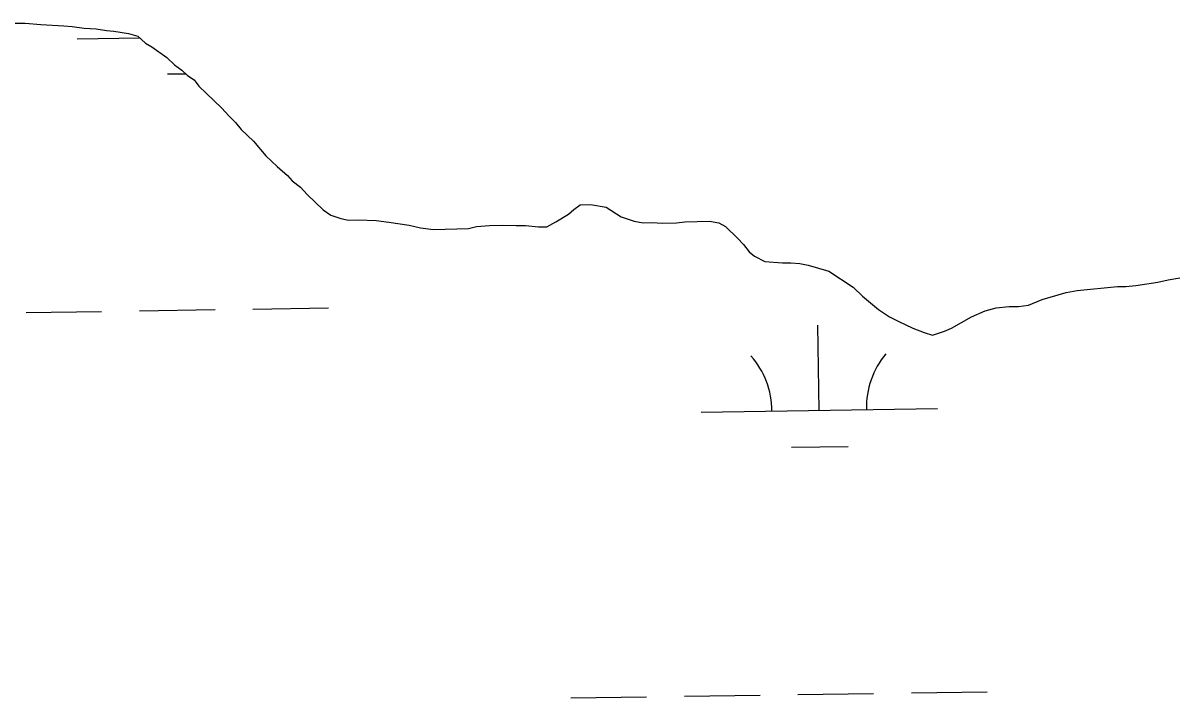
# Model space of a CAD drawing. Extents: x 3807117 to 3845308, y 337856 to 363736.
# Drawn here: x 3834178 to 3834664.7, y 359727.1 to 360012.6 of the extents above; entities that cross this region are included whole.
import ezdxf

# ---------------------------------------------------------------- set-up
doc = ezdxf.new("R2010")
doc.units = 0
doc.layers.add('V-TOPO-SHOR', color=7, linetype='Continuous')
doc.layers.add('V-WETL-SWMP', color=7, linetype='Continuous')

msp = doc.modelspace()

# ---------------------------------------------------------------- linework, layer by layer
at = {"layer": 'V-TOPO-SHOR'}
for p, q in [((3834174.55, 360012.53), (3834178.84, 360012.62)), ((3834178.84, 360012.62), (3834185.48, 360011.99)), ((3834185.48, 360011.99), (3834195.23, 360011.44)), ((3834195.23, 360011.44), (3834198.75, 360011.13)), ((3834198.75, 360011.13), (3834203.83, 360010.46)), ((3834203.83, 360010.46), (3834208.9, 360010.19)), ((3834208.9, 360010.19), (3834213.21, 360009.5)), ((3834213.21, 360009.5), (3834216.33, 360009.19)), ((3834216.33, 360009.19), (3834222.59, 360008.16)), ((3834222.59, 360008.16), (3834226.51, 360007.08)), ((3834226.51, 360007.08), (3834229.7, 360004.03)), ((3834229.7, 360004.03), (3834232.46, 360002.54)), ((3834232.46, 360002.54), (3834238.8, 359998)), ((3834238.8, 359998), (3834241.98, 359994.96)), ((3834241.98, 359994.96), (3834245.15, 359992.69)), ((3834245.15, 359992.69), (3834247.54, 359990.41)), ((3834247.54, 359990.41), (3834250.31, 359988.52)), ((3834250.31, 359988.52), (3834252.32, 359985.84)), ((3834252.32, 359985.84), (3834261.88, 359976.7)), ((3834261.88, 359976.7), (3834265.08, 359973.26)), ((3834265.08, 359973.26), (3834267.87, 359970.6)), ((3834267.87, 359970.6), (3834270.28, 359967.54)), ((3834270.28, 359967.54), (3834275.45, 359962.59)), ((3834275.45, 359962.59), (3834280.66, 359956.47)), ((3834280.66, 359956.47), (3834285.44, 359951.9)), ((3834285.44, 359951.9), (3834289.81, 359948.1)), ((3834289.81, 359948.1), (3834291.81, 359945.81)), ((3834291.81, 359945.81), (3834295.38, 359943.16)), ((3834295.38, 359943.16), (3834298.18, 359940.11)), ((3834298.18, 359940.11), (3834304.95, 359933.64)), ((3834304.95, 359933.64), (3834308.12, 359931.37)), ((3834408.66, 359931.7), (3834410.95, 359933.7)), ((3834410.95, 359933.7), (3834413.64, 359935.71)), ((3834413.64, 359935.71), (3834417.92, 359935.8)), ((3834417.92, 359935.8), (3834424.57, 359934.78)), ((3834424.57, 359934.78), (3834430.9, 359930.64)), ((3834308.12, 359931.37), (3834312.44, 359929.91)), ((3834312.44, 359929.91), (3834315.57, 359929.2)), ((3834315.57, 359929.2), (3834319.86, 359929.3)), ((3834319.86, 359929.3), (3834327.27, 359929.07)), ((3834327.27, 359929.07), (3834332.74, 359928.42)), ((3834332.74, 359928.42), (3834341.34, 359927.05)), ((3834399.43, 359926.42), (3834403.28, 359928.46)), ((3834403.28, 359928.46), (3834408.66, 359931.7)), ((3834430.9, 359930.64), (3834436.4, 359928.82)), ((3834436.4, 359928.82), (3834440.31, 359928.12)), ((3834440.31, 359928.12), (3834443.82, 359928.2)), ((3834443.82, 359928.2), (3834448.5, 359927.92)), ((3834448.5, 359927.92), (3834454.34, 359928.05)), ((3834454.34, 359928.05), (3834457.84, 359928.52)), ((3834457.84, 359928.52), (3834468.36, 359928.76)), ((3834468.36, 359928.76), (3834472.27, 359928.07)), ((3834472.27, 359928.07), (3834475.03, 359926.57)), ((3834341.34, 359927.05), (3834346.04, 359925.99)), ((3834346.04, 359925.99), (3834351.52, 359925.34)), ((3834351.52, 359925.34), (3834366.32, 359925.67)), ((3834366.32, 359925.67), (3834369.81, 359926.53)), ((3834369.81, 359926.53), (3834375.25, 359927.04)), ((3834375.25, 359927.04), (3834380.7, 359927.17)), ((3834380.7, 359927.17), (3834386.56, 359926.91)), ((3834386.56, 359926.91), (3834390.45, 359927)), ((3834390.45, 359927), (3834395.92, 359926.34)), ((3834395.92, 359926.34), (3834399.43, 359926.42)), ((3834475.03, 359926.57), (3834480.21, 359921.62)), ((3834480.21, 359921.62), (3834482.61, 359918.95)), ((3834482.61, 359918.95), (3834485.02, 359915.89)), ((3834485.02, 359915.89), (3834487.4, 359913.99)), ((3834487.4, 359913.99), (3834491.74, 359911.75)), ((3834491.74, 359911.75), (3834499.15, 359911.14)), ((3834499.15, 359911.14), (3834502.66, 359911.22)), ((3834502.66, 359911.22), (3834506.56, 359910.92)), ((3834506.56, 359910.92), (3834510.09, 359910.22)), ((3834510.09, 359910.22), (3834518.72, 359907.69)), ((3834518.72, 359907.69), (3834529.01, 359900.9)), ((3834657.96, 359903.04), (3834662.23, 359903.92)), ((3834662.23, 359903.92), (3834667.27, 359904.81)), ((3834529.01, 359900.9), (3834532.99, 359897.1)), ((3834619.08, 359898.65), (3834623.74, 359899.54)), ((3834623.74, 359899.54), (3834640.85, 359901.1)), ((3834640.85, 359901.1), (3834644.36, 359901.18)), ((3834644.36, 359901.18), (3834648.64, 359901.66)), ((3834648.64, 359901.66), (3834657.96, 359903.04)), ((3834532.99, 359897.1), (3834539.74, 359891.4)), ((3834603.23, 359893.23), (3834609.02, 359895.7)), ((3834609.02, 359895.7), (3834619.08, 359898.65)), ((3834539.74, 359891.4), (3834544.49, 359888.39)), ((3834579.17, 359888.4), (3834584.96, 359890.87)), ((3834584.96, 359890.87), (3834589.61, 359892.14)), ((3834589.61, 359892.14), (3834595.06, 359892.65)), ((3834595.06, 359892.65), (3834598.95, 359892.74)), ((3834598.95, 359892.74), (3834603.23, 359893.23)), ((3834544.49, 359888.39), (3834548.04, 359886.52)), ((3834548.04, 359886.52), (3834554.34, 359883.55)), ((3834570.71, 359883.53), (3834579.17, 359888.4)), ((3834554.34, 359883.55), (3834559.06, 359881.71)), ((3834559.06, 359881.71), (3834562.59, 359880.62)), ((3834562.59, 359880.62), (3834567.62, 359882.29)), ((3834567.62, 359882.29), (3834570.71, 359883.53))]:
    msp.add_line(p, q, dxfattribs=at)
at = {"layer": 'V-WETL-SWMP'}
for p, q in [((3834174.55, 360012.53), (3834178.84, 360012.62)), ((3834178.84, 360012.62), (3834185.48, 360011.99)), ((3834185.48, 360011.99), (3834195.23, 360011.44)), ((3834195.23, 360011.44), (3834198.75, 360011.13)), ((3834198.75, 360011.13), (3834203.83, 360010.46)), ((3834200.89, 360005.94), (3834227.29, 360006.34)), ((3834203.83, 360010.46), (3834208.9, 360010.19)), ((3834208.9, 360010.19), (3834213.21, 360009.5)), ((3834213.21, 360009.5), (3834216.33, 360009.19)), ((3834216.33, 360009.19), (3834222.59, 360008.16)), ((3834222.59, 360008.16), (3834226.51, 360007.08)), ((3834226.51, 360007.08), (3834229.7, 360004.03)), ((3834229.7, 360004.03), (3834232.46, 360002.54)), ((3834232.46, 360002.54), (3834238.8, 359998)), ((3834238.8, 359998), (3834241.98, 359994.96)), ((3834239.12, 359991.08), (3834246.72, 359991.19)), ((3834241.98, 359994.96), (3834245.15, 359992.69)), ((3834245.15, 359992.69), (3834247.54, 359990.41)), ((3834247.54, 359990.41), (3834250.31, 359988.52)), ((3834250.31, 359988.52), (3834252.32, 359985.84)), ((3834252.32, 359985.84), (3834261.88, 359976.7)), ((3834261.88, 359976.7), (3834265.08, 359973.26)), ((3834265.08, 359973.26), (3834267.87, 359970.6)), ((3834267.87, 359970.6), (3834270.28, 359967.54)), ((3834270.28, 359967.54), (3834275.45, 359962.59)), ((3834275.45, 359962.59), (3834280.66, 359956.47)), ((3834280.66, 359956.47), (3834285.44, 359951.9)), ((3834285.44, 359951.9), (3834289.81, 359948.1)), ((3834289.81, 359948.1), (3834291.81, 359945.81)), ((3834291.81, 359945.81), (3834295.38, 359943.16)), ((3834295.38, 359943.16), (3834298.18, 359940.11)), ((3834298.18, 359940.11), (3834304.95, 359933.64)), ((3834304.95, 359933.64), (3834308.12, 359931.37)), ((3834408.66, 359931.7), (3834410.95, 359933.7)), ((3834410.95, 359933.7), (3834413.64, 359935.71)), ((3834413.64, 359935.71), (3834417.92, 359935.8)), ((3834417.92, 359935.8), (3834424.57, 359934.78)), ((3834424.57, 359934.78), (3834430.9, 359930.64)), ((3834308.12, 359931.37), (3834312.44, 359929.91)), ((3834312.44, 359929.91), (3834315.57, 359929.2)), ((3834315.57, 359929.2), (3834319.86, 359929.3)), ((3834319.86, 359929.3), (3834327.27, 359929.07)), ((3834327.27, 359929.07), (3834332.74, 359928.42)), ((3834332.74, 359928.42), (3834341.34, 359927.05)), ((3834399.43, 359926.42), (3834403.28, 359928.46)), ((3834403.28, 359928.46), (3834408.66, 359931.7)), ((3834430.9, 359930.64), (3834436.4, 359928.82)), ((3834436.4, 359928.82), (3834440.31, 359928.12)), ((3834440.31, 359928.12), (3834443.82, 359928.2)), ((3834443.82, 359928.2), (3834448.5, 359927.92)), ((3834448.5, 359927.92), (3834454.34, 359928.05)), ((3834454.34, 359928.05), (3834457.84, 359928.52)), ((3834457.84, 359928.52), (3834468.36, 359928.76)), ((3834468.36, 359928.76), (3834472.27, 359928.07)), ((3834472.27, 359928.07), (3834475.03, 359926.57)), ((3834341.34, 359927.05), (3834346.04, 359925.99)), ((3834346.04, 359925.99), (3834351.52, 359925.34)), ((3834351.52, 359925.34), (3834366.32, 359925.67)), ((3834366.32, 359925.67), (3834369.81, 359926.53)), ((3834369.81, 359926.53), (3834375.25, 359927.04)), ((3834375.25, 359927.04), (3834380.7, 359927.17)), ((3834380.7, 359927.17), (3834386.56, 359926.91)), ((3834386.56, 359926.91), (3834390.45, 359927)), ((3834390.45, 359927), (3834395.92, 359926.34)), ((3834395.92, 359926.34), (3834399.43, 359926.42)), ((3834475.03, 359926.57), (3834480.21, 359921.62)), ((3834480.21, 359921.62), (3834482.61, 359918.95)), ((3834482.61, 359918.95), (3834485.02, 359915.89)), ((3834485.02, 359915.89), (3834487.4, 359913.99)), ((3834487.4, 359913.99), (3834491.74, 359911.75)), ((3834491.74, 359911.75), (3834499.15, 359911.14)), ((3834499.15, 359911.14), (3834502.66, 359911.22)), ((3834502.66, 359911.22), (3834506.56, 359910.92)), ((3834506.56, 359910.92), (3834510.09, 359910.22)), ((3834510.09, 359910.22), (3834518.72, 359907.69)), ((3834518.72, 359907.69), (3834529.01, 359900.9)), ((3834657.96, 359903.04), (3834662.23, 359903.92)), ((3834662.23, 359903.92), (3834667.27, 359904.81)), ((3834529.01, 359900.9), (3834532.99, 359897.1)), ((3834619.08, 359898.65), (3834623.74, 359899.54)), ((3834623.74, 359899.54), (3834640.85, 359901.1)), ((3834640.85, 359901.1), (3834644.36, 359901.18)), ((3834644.36, 359901.18), (3834648.64, 359901.66)), ((3834648.64, 359901.66), (3834657.96, 359903.04)), ((3834532.99, 359897.1), (3834539.74, 359891.4)), ((3834603.23, 359893.23), (3834609.02, 359895.7)), ((3834609.02, 359895.7), (3834619.08, 359898.65)), ((3834179.22, 359890.17), (3834211.21, 359890.65)), ((3834227.21, 359890.89), (3834259.21, 359891.37)), ((3834275.21, 359891.61), (3834307.2, 359892.09)), ((3834539.74, 359891.4), (3834544.49, 359888.39)), ((3834579.17, 359888.4), (3834584.96, 359890.87)), ((3834584.96, 359890.87), (3834589.61, 359892.14)), ((3834589.61, 359892.14), (3834595.06, 359892.65)), ((3834595.06, 359892.65), (3834598.95, 359892.74)), ((3834598.95, 359892.74), (3834603.23, 359893.23)), ((3834514.72, 359848.76), (3834514.18, 359884.76)), ((3834544.49, 359888.39), (3834548.04, 359886.52)), ((3834548.04, 359886.52), (3834554.34, 359883.55)), ((3834570.71, 359883.53), (3834579.17, 359888.4)), ((3834554.34, 359883.55), (3834559.06, 359881.71)), ((3834559.06, 359881.71), (3834562.59, 359880.62)), ((3834562.59, 359880.62), (3834567.62, 359882.29)), ((3834567.62, 359882.29), (3834570.71, 359883.53)), ((3834464.73, 359848.01), (3834564.71, 359849.51)), ((3834502.95, 359833.15), (3834526.95, 359833.51)), ((3834505.68, 359728.54), (3834537.67, 359729.02)), ((3834553.67, 359729.26), (3834585.67, 359729.74)), ((3834409.69, 359727.1), (3834441.68, 359727.58)), ((3834457.68, 359727.82), (3834489.68, 359728.3))]:
    msp.add_line(p, q, dxfattribs=at)
for centre, start, end in [((3834459.48, 359848.41), 0.0865, 41.6302), ((3834569.95, 359850.07), 140.0865, 181.6302)]:
    msp.add_arc(centre, 35.25, start, end, dxfattribs=at)

doc.saveas('drawing.dxf')
